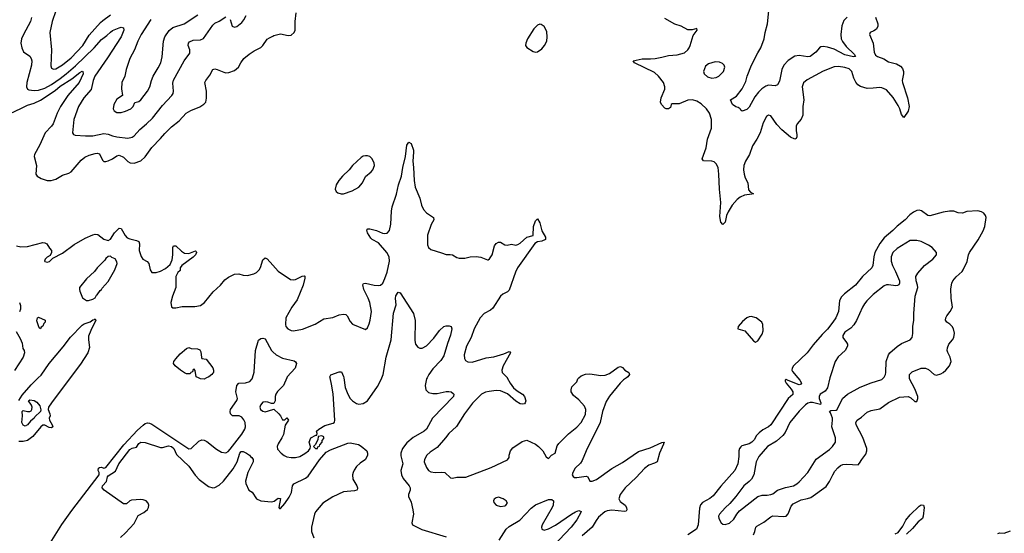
# Model space of a CAD drawing. Header units: inches. Extents: x 1550315 to 1685896, y 510706 to 640504.
# Tile 439 of 452: x 1657678 to 1666712, y 608573 to 613287. Entities that reach past the tile are written whole.
import ezdxf

# ---------------------------------------------------------------- set-up
doc = ezdxf.new("R2010")
doc.units = ezdxf.units.IN
doc.header["$MEASUREMENT"] = 0
for name, color, linetype in [('B6650', 7, 'Continuous'), ('B6651', 7, 'Continuous'), ('B6660', 7, 'Continuous'), ('B6661', 7, 'Continuous')]:
    doc.layers.add(name, color=color, linetype=linetype)

msp = doc.modelspace()

# ---------------------------------------------------------------- linework, layer by layer
at = {"layer": 'B6650', "color": 5}
for points, elevation in [([(1658141.2, 610000), (1657970, 609771.8), (1657943.1, 609730), (1657939.5, 609710), (1657955, 609670), (1657956.8, 609650), (1657948.9, 609630), (1657952.3, 609610), (1657975, 609570), (1657980.9, 609550), (1657970, 609540.9), (1657950, 609543.8), (1657910, 609565.2), (1657890, 609565.6), (1657871.5, 609550), (1657797.4, 609462.6), (1657750, 609425.1), (1657710, 609414.8), (1657670, 609415.1)], 560), ([(1657670, 609793.1), (1657699.5, 609840.5), (1657784.1, 609935.9), (1657848.5, 610000)], 560), ([(1657957.2, 608482.8), (1658065.7, 608654.3), (1658156.7, 608783.3), (1658408.7, 609110), (1658407.4, 609130), (1658398.3, 609150), (1658401.4, 609170), (1658410, 609178.2), (1658430, 609179.4), (1658450, 609172.2), (1658470, 609177.8), (1658635, 609385), (1658759.5, 609520.5), (1658810, 609566.5), (1658830, 609579.9), (1658850, 609585.7), (1658870, 609584.2), (1658890, 609576.2), (1659230, 609348.9), (1659250.6, 609350), (1659321.9, 609418.1), (1659350, 609430.1), (1659370, 609427.3), (1659394.9, 609414.9), (1659484.4, 609344.4), (1659530, 609317.9), (1659570, 609312.7), (1659590, 609323.8), (1659610, 609344.6), (1659717.1, 609483), (1659744, 609530), (1659749.8, 609550), (1659746.9, 609590), (1659735, 609615.1), (1659717.7, 609637.7), (1659691.3, 609651.3), (1659629.8, 609649.8), (1659611.5, 609670), (1659609.5, 609690), (1659613.6, 609710), (1659671.8, 609791.8), (1659675.6, 609810), (1659662.9, 609870), (1659669.5, 609930), (1659687.7, 609952.3), (1659750, 609955), (1659790, 609964.9), (1659810.5, 609989.5), (1659813.7, 610000)], 560), ([(1659392.5, 610000), (1659370, 609988.7), (1659338, 609990), (1659318, 610000)], 560), ([(1660000, 609764.2), (1659990, 609764.5), (1659956.5, 609776.5), (1659930, 609780.3), (1659910, 609775.3), (1659888.7, 609750), (1659883, 609730), (1659886.8, 609710), (1659910, 609693.4), (1659930, 609687.3), (1660000, 609708.3)], 560), ([(1658604.4, 608535.6), (1658650, 608577.3), (1658730, 608663), (1658764.7, 608735.3), (1658816.1, 608763.9), (1658849.8, 608790.2), (1658860.8, 608810), (1658863.1, 608830), (1658856.2, 608850), (1658838, 608870), (1658810, 608881.3), (1658790, 608883.4), (1658703.6, 608876.4), (1658690, 608870.9), (1658656.8, 608843.2), (1658630, 608842.3), (1658452.8, 608970), (1658434.8, 608990), (1658439, 609010), (1658474.8, 609050), (1658482.9, 609090), (1658490, 609101.7), (1658557.1, 609142.9), (1658588, 609210), (1658690, 609341.3), (1658710, 609355.9), (1658750, 609364), (1658770, 609397.1), (1658790, 609408.4), (1658830, 609405.3), (1658970, 609361.6), (1658990, 609361.3), (1659042.8, 609377.2), (1659070.3, 609370), (1659094, 609350), (1659116.9, 609296.9), (1659230, 609188.9), (1659288, 609108.1), (1659325.8, 609065.8), (1659410, 609002.2), (1659450, 608990.2), (1659470, 608994.2), (1659510, 609015.6), (1659548.9, 609051.1), (1659635.5, 609164.5), (1659675.1, 609230), (1659698, 609310), (1659710, 609324.4), (1659730, 609324.4), (1659760.3, 609310), (1659787.4, 609290), (1659796.8, 609276.8), (1659808.5, 609270), (1659821.6, 609250), (1659820.5, 609230), (1659812.7, 609210), (1659770.4, 609130), (1659751.3, 609051.3), (1659752, 609030), (1659782, 608970), (1659812, 608950), (1659850.9, 608890.9), (1659890, 608871), (1659990, 608862.8), (1660000, 608865)], 540)]:
    msp.add_lwpolyline(points, dxfattribs=dict(at, elevation=elevation))
at = {"layer": 'B6650', "color": 5, "elevation": 540}
msp.add_lwpolyline([(1657730, 609556), (1657710, 609564.5), (1657697, 609590), (1657703.7, 609650), (1657700.9, 609690), (1657710, 609699.1), (1657750, 609691.3), (1657770, 609691.7), (1657782.3, 609697.7), (1657789.8, 609710.2), (1657792.8, 609730), (1657787.8, 609750), (1657760.5, 609790), (1657770, 609799.5), (1657811.5, 609791.5), (1657836.9, 609776.9), (1657864.3, 609744.3), (1657872.3, 609707.7), (1657868, 609690), (1657818, 609642), (1657810, 609628.3), (1657777.7, 609602.3), (1657750, 609567.3)], close=True, dxfattribs=at)
at = {"layer": 'B6651', "color": 5}
for points, elevation in [([(1658044.1, 613470), (1657976.5, 613270), (1657953.4, 613170), (1657971.4, 613010), (1657964.1, 612864.1), (1657970, 612843), (1657990, 612831.8), (1658010, 612836.9), (1658070, 612872.8), (1658150, 612935.5), (1658257.6, 613050), (1658316.2, 613143.8), (1658419.9, 613260.1), (1658440.2, 613279.8), (1658510.9, 613330)], 660), ([(1658881.5, 613290), (1658792.8, 613150), (1658761.7, 613090), (1658730.6, 613010.6), (1658689, 612931), (1658654.6, 612830), (1658641.5, 612770), (1658614.3, 612710), (1658612.1, 612652.1), (1658622, 612590), (1658570, 612558), (1658542, 612510), (1658535.8, 612470), (1658543.8, 612450), (1658570, 612435.3), (1658610, 612436.5), (1658650, 612447.6), (1658699.3, 612470), (1658719.3, 612490), (1658734.6, 612525.4), (1658770, 612537.3), (1658790, 612550.4), (1658852.4, 612630), (1658873.3, 612670), (1658887.1, 612730), (1658901.6, 612770), (1658950, 612844.2), (1658972.5, 612890), (1658986.2, 612946.2), (1658998, 613090), (1659010, 613130.6), (1659050.9, 613189.1), (1659083.9, 613216.1), (1659186.6, 613250), (1659313, 613330)], 660), ([(1657786.6, 613306.6), (1657777.5, 613270), (1657713, 613150), (1657696.1, 613110), (1657688.9, 613070), (1657697, 613030), (1657713, 612993), (1657770, 612952), (1657783.2, 612930), (1657788.5, 612908.5), (1657787.8, 612870), (1657743.1, 612710), (1657739.5, 612670), (1657750.3, 612650.3), (1657763.6, 612643.6), (1657810, 612636.9), (1657850, 612639.5), (1657910, 612659.3), (1657970, 612692.1), (1658050, 612748.3), (1658105.6, 612790), (1658190, 612863.3), (1658360.8, 613030), (1658430, 613105.5), (1658478.2, 613141.8), (1658510, 613172.8), (1658530, 613186.8), (1658591.7, 613211.7), (1658610, 613217.4), (1658630, 613213), (1658634.6, 613190), (1658608.2, 613130), (1658484.5, 612935.5), (1658368.8, 612770), (1658353.4, 612730), (1658334.7, 612645.3), (1658265.5, 612570), (1658217.3, 612490), (1658174.9, 612370), (1658161.3, 612250), (1658172.1, 612232.1), (1658187.1, 612227.1), (1658281.1, 612221.1), (1658350, 612222.2), (1658450, 612242.9), (1658490, 612236.2), (1658530, 612220.2), (1658571, 612211), (1658670, 612200.7), (1658710, 612207.9), (1658730, 612220.9), (1658779.8, 612280.2), (1658841.1, 612330), (1658895.4, 612384.6), (1658990, 612500.3), (1659074.5, 612590), (1659086, 612610), (1659090.9, 612630), (1659084.5, 612704.5), (1659090, 612732.7), (1659188.7, 612910), (1659239.2, 612980.8), (1659239.8, 613010), (1659225.3, 613050), (1659226, 613070), (1659237.5, 613082.5), (1659270, 613097.7), (1659337, 613103), (1659364.7, 613115.3), (1659450, 613238), (1659470, 613255.3), (1659510, 613274), (1659570, 613312.7)], 640), ([(1659608.9, 613288.9), (1659628.9, 613228.9), (1659650, 613219.5), (1659670, 613225.7), (1659717.9, 613262.1), (1659735.6, 613284.4), (1659755.2, 613324.8)], 640), ([(1657590, 612426.6), (1657690, 612471.2), (1657750, 612503.3), (1657810, 612521.6), (1657870, 612547.4), (1658003.7, 612636.3), (1658050, 612675.5), (1658155.2, 612744.8), (1658230, 612802.3), (1658250, 612813), (1658259.1, 612810), (1658259.3, 612790), (1658223.2, 612710), (1658121.5, 612590), (1658052.6, 612490), (1658022, 612430), (1657985.6, 612330), (1657971.2, 612308.8), (1657912.2, 612247.8), (1657862.8, 612137.2), (1657813.4, 612050), (1657810.3, 612030), (1657831.7, 611950), (1657824.9, 611870), (1657838.8, 611850), (1657874, 611830), (1657930, 611811.4), (1657967.5, 611812.5), (1658010, 611822), (1658070, 611859.7), (1658130, 611878.5), (1658150, 611890.3), (1658243.1, 611996.9), (1658275.8, 612024.2), (1658316.1, 612043.9), (1658370, 612058.9), (1658390, 612062.2), (1658410, 612055.3), (1658439.1, 611999.1), (1658450, 611986.4), (1658470, 611984.6), (1658490, 611990.3), (1658530, 612010.2), (1658570, 612038.5), (1658590, 612042.4), (1658630, 612026.3), (1658670, 611985.7), (1658693.1, 611973.1), (1658730, 611971.1), (1658789.9, 611990.1), (1658830, 612027.6), (1658890, 612115.3), (1658970, 612195.3), (1659010, 612242.6), (1659070, 612304.6), (1659142.3, 612357.7), (1659206, 612430), (1659250, 612454.6), (1659330, 612487), (1659368.7, 612511.3), (1659386, 612530), (1659393.4, 612566.6), (1659391.1, 612630), (1659377.6, 612710), (1659385.6, 612730), (1659422.4, 612777.6), (1659450, 612830.7), (1659470, 612834.9), (1659489.5, 612830.5), (1659550, 612804.4), (1659570, 612800.5), (1659596.6, 612803.4), (1659650, 612820.7), (1659686, 612850), (1659708.1, 612891.9), (1659735.1, 612930), (1659782.7, 612970), (1659830, 613002), (1659890, 613030.7), (1659909.7, 613050.3), (1659950, 613107.3), (1659970, 613121.6), (1660000, 613137.2)], 620), ([(1657650, 611210.4), (1657690, 611201.1), (1657750, 611205.2), (1657890, 611241.1), (1657910, 611239.5), (1657928.7, 611228.7), (1657950.4, 611190.4), (1657971, 611170), (1657971, 611150), (1657956.7, 611123.3), (1657930, 611106.6), (1657913.4, 611090), (1657905.5, 611070), (1657910, 611066.4), (1657930, 611061.1), (1657951.9, 611068.1), (1657982, 611098), (1658070, 611144.4), (1658176.8, 611223.2), (1658279.7, 611280.3), (1658347.9, 611312.1), (1658370, 611318.5), (1658395.4, 611315.4), (1658450, 611273.4), (1658490, 611260.7), (1658510, 611274), (1658548, 611330), (1658590, 611372.4), (1658610, 611370.6), (1658645.3, 611305.3), (1658665.7, 611285.7), (1658690, 611274.3), (1658750, 611260.4), (1658770.4, 611250), (1658777.6, 611230), (1658774.9, 611170), (1658792.3, 611112.3), (1658808.5, 611088.5), (1658848.7, 611068.7), (1658862.4, 611050), (1658876.4, 610990), (1658890, 610966), (1658930, 610966), (1658970, 610980.2), (1659015.4, 611004.6), (1659058.8, 611041.2), (1659076.8, 611083.2), (1659083.9, 611130), (1659084.2, 611195.8), (1659090, 611211), (1659110, 611210.6), (1659161.8, 611161.8), (1659190, 611143.1), (1659230, 611141.3), (1659290, 611164.7), (1659298.8, 611158.8), (1659301, 611150), (1659290.6, 611130), (1659270, 611106.6), (1659166, 611030), (1659152, 611010), (1659150, 610986), (1659130, 610966), (1659112, 610930), (1659110.8, 610830), (1659081, 610750), (1659066, 610690), (1659072, 610652), (1659083.6, 610643.6), (1659110, 610641), (1659170, 610656), (1659284.7, 610655.3), (1659336.5, 610663.5), (1659375.3, 610690), (1659453.2, 610790), (1659519.3, 610850), (1659560.8, 610899.2), (1659595.5, 610924.5), (1659650, 610951.3), (1659690, 610953.6), (1659730, 610942), (1659770, 610940.3), (1659826.5, 610953.5), (1659850, 610966), (1659874.5, 610990), (1659886.8, 611013.2), (1659910, 611082), (1659930, 611102), (1659950, 611090.6), (1660000, 611035.5)], 580), ([(1657677.3, 610690), (1657684.9, 610664.9), (1657685.5, 610630), (1657675.8, 610604.2)], 560), ([(1657848.5, 610000), (1657874.3, 610025.7), (1657948.2, 610131.8), (1658076.1, 610283.9), (1658145.6, 610374.4), (1658250, 610484.2), (1658270, 610495.7), (1658326.1, 610513.9), (1658350, 610532.1), (1658365.2, 610534.8), (1658370, 610541.6), (1658376.5, 610530), (1658330, 610435.6), (1658310, 610382), (1658308.2, 610350), (1658317.7, 610277.7), (1658304, 610230), (1658235, 610125), (1658141.2, 610000)], 560), ([(1657645.5, 610425.5), (1657682, 610362), (1657699.5, 610319.5), (1657708.5, 610270), (1657718.4, 610250), (1657721.7, 610230), (1657710.1, 610190), (1657632.1, 610067.9)], 560), ([(1659813.7, 610000), (1659829.2, 610050.8), (1659841.5, 610250), (1659870, 610346), (1659890, 610360.7), (1659910, 610364.9), (1659930, 610358), (1659989.3, 610249.3), (1660000, 610239.5)], 560), ([(1659318, 610000), (1659298, 610010), (1659287.3, 610067.3), (1659278, 610078), (1659270, 610075.3), (1659263.5, 610056.5), (1659250, 610048.7), (1659242.5, 610037.5), (1659210, 610037.8), (1659190, 610045.4), (1659153.2, 610070), (1659104.1, 610110), (1659089.4, 610130), (1659091.6, 610150), (1659110, 610175.2), (1659150, 610219), (1659210, 610270.4), (1659230, 610277.3), (1659250.7, 610270.7), (1659310, 610266.8), (1659330, 610256), (1659339.9, 610239.9), (1659345.5, 610185.5), (1659350, 610178), (1659390, 610170.8), (1659450, 610091), (1659456.9, 610070), (1659455.9, 610050), (1659450, 610041.7), (1659440.7, 610030), (1659412.3, 610010), (1659392.5, 610000)], 560)]:
    msp.add_lwpolyline(points, dxfattribs=dict(at, elevation=elevation))
for points, elevation in [([(1658510, 611118), (1658490, 611112.7), (1658470, 611094.5), (1658460.3, 611079.7), (1658390, 611009.6), (1658364.1, 610975.9), (1658292.2, 610910), (1658228, 610830), (1658226, 610810), (1658230, 610794), (1658255.3, 610735.3), (1658291.1, 610711.1), (1658310, 610711), (1658350, 610721), (1658370, 610734.8), (1658381.8, 610758.2), (1658390, 610763.1), (1658417.6, 610802.4), (1658430, 610810.4), (1658436, 610824), (1658490, 610885.2), (1658550, 610991), (1658571.6, 611050), (1658570, 611066), (1658552.9, 611092.9), (1658524.7, 611104.7)], 580), ([(1657870, 610449.2), (1657858, 610458), (1657836.4, 610523.6), (1657842, 610550), (1657850, 610558), (1657911.3, 610530), (1657912, 610510), (1657901.1, 610498.9), (1657890, 610474), (1657875.2, 610464.8)], 560)]:
    msp.add_lwpolyline(points, close=True, dxfattribs=dict(at, elevation=elevation))
at = {"layer": 'B6660', "color": 5}
for points, elevation in [([(1660000, 609708.3), (1660010, 609711.3), (1660056, 609670), (1660072, 609650), (1660090, 609614), (1660110, 609614), (1660130, 609632), (1660144.7, 609610), (1660115.3, 609564.7), (1660098.8, 609481.2), (1660084.9, 609450), (1660050, 609394), (1660042, 609370), (1660044.9, 609344.9), (1660076, 609310), (1660106.2, 609286.2), (1660130, 609274.8), (1660167.9, 609267.9), (1660210, 609267.3), (1660250, 609278), (1660295.5, 609304.5), (1660328, 609330), (1660342, 609350), (1660348, 609370), (1660335.3, 609410), (1660348.7, 609450), (1660394, 609474), (1660406, 609474), (1660408, 609490), (1660402, 609510), (1660422, 609530), (1660476.9, 609563.1), (1660554.9, 609585.1), (1660567.2, 609592.8), (1660569.6, 609610.4), (1660554.2, 609854.2), (1660540.7, 609940.7), (1660525.5, 610000)], 560), ([(1660128.1, 610000), (1660097.6, 609930), (1660045, 609875), (1660028.6, 609851.4), (1660022.8, 609830), (1660021.3, 609790), (1660010, 609764), (1660000, 609764.2)], 560), ([(1660651.7, 610000), (1660665.3, 609910), (1660689.3, 609849.3), (1660711.4, 609811.4), (1660730.4, 609790), (1660770, 609764.2), (1660790, 609758.7), (1660830, 609764.6), (1660870, 609790.3), (1660961.1, 609918.9), (1660990, 609973.1), (1661000.4, 610000)], 560), ([(1661415.9, 610000), (1661410, 609989.5), (1661397.2, 609930), (1661405.7, 609890), (1661430, 609866.7), (1661470, 609857.4), (1661510, 609857.3), (1661590, 609875), (1661615, 609875), (1661636, 609870), (1661656.7, 609856.7), (1661662, 609850), (1661657.6, 609830), (1661465.4, 609630), (1661410, 609529.7), (1661389.3, 609510.7), (1661290, 609452.9), (1661230, 609403.9), (1661191.2, 609350), (1661176.5, 609310), (1661176.5, 609283.5), (1661192.8, 609210), (1661175.3, 609150), (1661182, 609110), (1661197, 609077), (1661252.7, 609010), (1661262.4, 608990), (1661261.6, 608970), (1661246, 608930), (1661246, 608910), (1661270, 608858), (1661286.7, 608790), (1661290.4, 608749.6), (1661274.8, 608670), (1661281, 608650), (1661369.3, 608609.3), (1661590, 608540.3)], 560), ([(1662151.5, 610000), (1662177.3, 609950), (1662208.4, 609908.4), (1662241.3, 609881.3), (1662291, 609850), (1662311, 609830), (1662321, 609790), (1662316, 609770), (1662310, 609762), (1662290, 609757.2), (1662270, 609762.7), (1662230, 609787), (1662154.4, 609854.4), (1662090, 609879.4), (1662050, 609882.3), (1661985, 609875), (1661952.9, 609867.1), (1661917, 609850), (1661831.6, 609768.4), (1661759.1, 609670), (1661685.5, 609554.5), (1661614.9, 609490), (1661586.3, 609450), (1661510, 609361.7), (1661443.6, 609316.4), (1661413.4, 609290), (1661393.4, 609250), (1661390.3, 609230), (1661410, 609176.3), (1661430.2, 609150.2), (1661450, 609138), (1661490, 609132.6), (1661550, 609135.5), (1661579.1, 609130), (1661630, 609082.3), (1661650, 609078.5), (1661690, 609087.8), (1661771.7, 609088.3), (1662002.7, 609177.3), (1662152.9, 609247.1), (1662169.6, 609270), (1662169.7, 609290), (1662183, 609330), (1662203.5, 609356.5), (1662290, 609415.3), (1662330, 609428.2), (1662410, 609390.7), (1662437.1, 609370), (1662477.4, 609330), (1662510, 609274), (1662530, 609260.7), (1662556.9, 609290), (1662592.8, 609310), (1662610, 609374.9), (1662624.2, 609395.8), (1662712.5, 609487.5), (1662790, 609546.3), (1662830, 609588.8), (1662870, 609662.8), (1662873, 609710), (1662860.1, 609740.1), (1662810, 609797), (1662758.9, 609838.9), (1662739, 609870), (1662737.2, 609890), (1662744.1, 609915.9), (1662790, 609964.7), (1662799, 609990), (1662809.6, 610000)], 580), ([(1663244.5, 610000), (1663218.6, 609981.4), (1663188.6, 609951.4), (1663090, 609831.6), (1663058, 609782), (1663025.1, 609690), (1663005.6, 609590), (1662876.9, 609330), (1662838.8, 609241.2), (1662823.2, 609216.8), (1662775.8, 609170), (1662752.4, 609130), (1662748.5, 609110), (1662755.2, 609095.2), (1662770, 609086), (1662790, 609084.9), (1662876.3, 609096.3), (1662891.3, 609090), (1662911, 609051), (1662930, 609050.7), (1662970, 609067.2), (1663112.8, 609167.2), (1663210, 609224.2), (1663357.3, 609322.7), (1663461.7, 609358.2), (1663570, 609406.8), (1663590.8, 609410), (1663584.7, 609395.3), (1663586.8, 609390), (1663547.2, 609310), (1663527.3, 609230), (1663503.4, 609216.6), (1663450, 609198), (1663410, 609167.6), (1663334.4, 609085.6), (1663232.3, 608990), (1663189.2, 608930), (1663176.1, 608890), (1663186.4, 608866.4), (1663232.2, 608830), (1663246.4, 608810), (1663250.3, 608789.7), (1663242.5, 608777.5), (1663226.7, 608773.3), (1663110, 608784.1), (1663070, 608780.2), (1663047.6, 608770), (1662990, 608719.8), (1662966.4, 608690), (1662931.6, 608628.4), (1662838.2, 608550)], 580), ([(1664818.4, 610000), (1664837.3, 609977.3), (1664851.8, 609951.8), (1664850, 609942), (1664830, 609934.5), (1664730, 609976.9), (1664710, 609983.7), (1664701.7, 609978.3), (1664700.4, 609970), (1664711.8, 609950), (1664757.1, 609897.1), (1664772.1, 609872), (1664773.2, 609846.8), (1664730.2, 609809.8), (1664570, 609568.2), (1664549.3, 609550.7), (1664497.3, 609522.7), (1664463.3, 609496.7), (1664438.8, 609470), (1664416.8, 609430), (1664396.5, 609410), (1664370, 609395.1), (1664305.3, 609374.7), (1664294.2, 609365.8), (1664282.8, 609350), (1664278, 609330), (1664276.7, 609276.7), (1664268.2, 609210), (1664238.4, 609150), (1664110, 609004.7), (1664042.4, 608917.6), (1664010, 608892.7), (1663943.7, 608856.3), (1663925.4, 608834.6), (1663915.9, 608804.1), (1663902.2, 608650), (1663889.4, 608610.6), (1663810, 608558.4)], 620), ([(1665111.5, 610000), (1665091.1, 609908.9), (1665070, 609878.4), (1665024, 609850), (1665013.4, 609830), (1665014.9, 609810), (1665030.4, 609769.6), (1665024.7, 609755.3), (1664953, 609773), (1664930, 609774.1), (1664910, 609767.4), (1664887.9, 609752.1), (1664830, 609694), (1664745.2, 609590), (1664701.1, 609498.9), (1664680.9, 609470), (1664621.9, 609418.1), (1664540.3, 609370), (1664461.4, 609278.6), (1664436.9, 609230), (1664413.6, 609110), (1664391.3, 609070), (1664370, 609047.1), (1664323.7, 609010), (1664250.2, 608909.8), (1664194.7, 608845.3), (1664150, 608807.6), (1664098, 608750), (1664090.3, 608730), (1664092.2, 608710), (1664113.4, 608670), (1664130, 608657.1), (1664150, 608652.4), (1664190, 608665.3), (1664230, 608702.4), (1664258.9, 608750), (1664282, 608778), (1664450, 608910.4), (1664490, 608924.2), (1664537.7, 608922.3), (1664571.2, 608928.8), (1664590, 608936.4), (1664631.8, 608968.2), (1664650, 608976.5), (1664705.2, 608994.8), (1664779.5, 609010), (1664810, 609028.1), (1664830, 609046.7), (1664910, 609130.3), (1664986.6, 609253.4), (1665110, 609342.8), (1665137.2, 609370), (1665162.4, 609410), (1665162.2, 609450), (1665128.5, 609550), (1665137.1, 609610), (1665135.4, 609630), (1665118.8, 609678.8), (1665110, 609691), (1665121, 609699), (1665170, 609703.6), (1665178.7, 609710), (1665227.6, 609810), (1665274, 609850), (1665390, 609914), (1665490, 609954.6), (1665590, 609986), (1665604, 610000)], 640), ([(1664410, 608560.3), (1664423.1, 608590), (1664432.1, 608627.9), (1664441.3, 608638.7), (1664506, 608674), (1664570, 608725.6), (1664587.5, 608732.5), (1664690, 608726.8), (1664710, 608730.2), (1664729.2, 608750.8), (1664757.5, 608822.5), (1664775, 608845), (1664850, 608881.6), (1664908, 608892), (1664936.9, 608903.1), (1665077.4, 609002.6), (1665110, 609048), (1665137.7, 609110), (1665157.8, 609142.2), (1665184.7, 609175.3), (1665210, 609196.5), (1665230, 609205.2), (1665268.9, 609208.9), (1665370, 609201), (1665384.5, 609215.5), (1665404.5, 609250), (1665441.7, 609298.3), (1665449.7, 609330), (1665449.7, 609350), (1665413.3, 609453.3), (1665354, 609570), (1665348.7, 609590), (1665361.6, 609610), (1665401.7, 609638.3), (1665453.7, 609686.3), (1665490, 609700.9), (1665570, 609714.4), (1665650, 609773.7), (1665750, 609823.7), (1665830, 609827.7), (1665855.6, 609815.6), (1665890, 609783.8), (1665910, 609783.8), (1665920.5, 609810), (1665918.7, 609830), (1665890, 609899), (1665842.6, 609990), (1665842.7, 610000)], 620), ([(1660000, 608865), (1660012.3, 608867.7), (1660050, 608896), (1660070, 608892), (1660056, 608810), (1660062, 608802), (1660070, 608800.7), (1660110, 608846.7), (1660150, 608904.4), (1660171.7, 608948.3), (1660182.9, 609010), (1660193.9, 609026.1), (1660302.1, 609077.9), (1660323.7, 609096.3), (1660430, 609248.8), (1660490, 609316.3), (1660530, 609338.9), (1660690, 609401.1), (1660710, 609403.5), (1660787, 609387), (1660812.9, 609372.9), (1660862, 609330), (1660870.6, 609310), (1660871, 609290), (1660851.3, 609250), (1660802.8, 609217.2), (1660770, 609186), (1660747.3, 609152.7), (1660738.4, 609130), (1660732.7, 609110), (1660735.5, 609070), (1660771, 609010), (1660778.8, 608990), (1660777.3, 608982.7), (1660771.3, 608970), (1660750, 608962.4), (1660650, 608953.7), (1660550, 608907.2), (1660459, 608850), (1660393.8, 608770), (1660384.2, 608750), (1660354.7, 608630), (1660355.7, 608590), (1660376.6, 608530)], 540), ([(1662077.2, 608510), (1662141.3, 608610), (1662170, 608636), (1662267.3, 608692.7), (1662370, 608804), (1662410, 608835.6), (1662530, 608882.4), (1662562, 608882), (1662575.6, 608870), (1662572.8, 608832.8), (1662564, 608810), (1662471.5, 608650), (1662466.7, 608630), (1662470.4, 608610.3), (1662490, 608602.3), (1662530, 608613.4), (1662593.5, 608646.5), (1662742, 608750), (1662779, 608770), (1662810, 608781), (1662830, 608774), (1662830.6, 608770.6), (1662790, 608697), (1662738.6, 608630), (1662462.6, 608337.4)], 560), ([(1665712.3, 608567.7), (1665738.8, 608581.2), (1665781, 608639), (1665810, 608692.8), (1665850, 608743.1), (1665930, 608821.6), (1665950, 608834.9), (1665970, 608830.8), (1665976.4, 608810), (1665968.4, 608730), (1665960.5, 608710), (1665922.2, 608677.8), (1665870, 608618.3), (1665813.5, 608566.5)], 580), ([(1666654, 608570), (1666670, 608576.4), (1666710, 608574.3), (1666770, 608595.2)], 580)]:
    msp.add_lwpolyline(points, dxfattribs=dict(at, elevation=elevation))
for points, elevation in [([(1660450, 609468), (1660418, 609462), (1660414, 609430), (1660390, 609386), (1660374, 609370), (1660392.7, 609352.7), (1660410, 609352), (1660414, 609366), (1660430, 609371.3), (1660433.6, 609386.4), (1660453.3, 609410), (1660455.1, 609424.9), (1660470, 609442), (1660470, 609458)], 560), ([(1662070, 608904.1), (1662050, 608899.8), (1662032.3, 608887.7), (1662025.5, 608870), (1662030, 608854.8), (1662050, 608831.6), (1662090, 608820.2), (1662130, 608825.2), (1662138.7, 608830), (1662152.8, 608850), (1662142.6, 608870), (1662115.1, 608890)], 580)]:
    msp.add_lwpolyline(points, close=True, dxfattribs=dict(at, elevation=elevation))
at = {"layer": 'B6661', "color": 5}
for points, elevation in [([(1660000, 613137.2), (1660010, 613142.4), (1660070, 613157.1), (1660142, 613142), (1660170, 613144.9), (1660196.9, 613170), (1660205.6, 613190), (1660206.3, 613270), (1660215.1, 613350)], 620), ([(1665270, 613309.8), (1665241.4, 613278.6), (1665221.3, 613230), (1665212.9, 613150), (1665216, 613110), (1665226.8, 613086.8), (1665261.3, 613041.3), (1665335.3, 612970), (1665347.3, 612950), (1665330, 612945.3), (1665250, 612965.2), (1665150, 613015.7), (1665090, 613034.5), (1665050, 613039.8), (1665030, 613036.9), (1665018, 613030), (1664983.1, 612990), (1664930, 612949.7), (1664910, 612945.7), (1664830, 612956.8), (1664790, 612951.5), (1664730, 612913.2), (1664689.3, 612870), (1664671.6, 612830), (1664650, 612721.2), (1664630, 612689.4), (1664610, 612678.4), (1664550, 612684.7), (1664524.2, 612675.8), (1664487.5, 612652.5), (1664457.3, 612622.7), (1664422.3, 612577.7), (1664370, 612485.2), (1664350, 612464), (1664308.4, 612448.4), (1664296.4, 612456.4), (1664288.7, 612470), (1664270, 612481.2), (1664250, 612486), (1664217.2, 612510), (1664199, 612550), (1664255.6, 612584.4), (1664307.2, 612652.8), (1664340.6, 612719.4), (1664352.7, 612770), (1664393.6, 612870), (1664450, 612983.7), (1664477.8, 613030), (1664507.7, 613110), (1664518, 613170), (1664540.9, 613250), (1664552.8, 613367.2)], 560), ([(1665529.2, 613310), (1665551.8, 613250), (1665553.1, 613226.9), (1665539.4, 613200.6), (1665516.1, 613183.9), (1665482.8, 613170), (1665475.5, 613150), (1665510.2, 613070.2), (1665518.5, 612990), (1665530, 612962.4), (1665547.8, 612947.8), (1665606.2, 612926.2), (1665650, 612899.6), (1665722.2, 612882.2), (1665759.6, 612859.6), (1665778.3, 612838.3), (1665786.7, 612810), (1665787, 612790), (1665776.5, 612730), (1665777.8, 612710), (1665824.9, 612570), (1665838.2, 612490), (1665830, 612447.8), (1665790, 612389.4), (1665770, 612417.2), (1665754.6, 612470), (1665739.4, 612499.4), (1665692.1, 612572.1), (1665630, 612642.2), (1665590, 612663), (1665570, 612665.3), (1665510, 612657), (1665455.4, 612655.4), (1665393.9, 612673.9), (1665369.6, 612689.6), (1665350, 612712), (1665331.2, 612751.2), (1665314.4, 612810), (1665290, 612835.5), (1665250, 612848), (1665190, 612857.6), (1665150, 612853.7), (1665050, 612815.6), (1664903.7, 612736.3), (1664871.4, 612708.6), (1664859, 612670), (1664871.6, 612550), (1664863.1, 612490), (1664864.2, 612410), (1664850, 612373.2), (1664810.5, 612330), (1664803.7, 612310), (1664801.7, 612270), (1664808.7, 612230), (1664808.4, 612211.6), (1664802.5, 612197.5), (1664790, 612189.6), (1664750, 612209.7), (1664670, 612275.3), (1664623.9, 612323.9), (1664570, 612403.7), (1664550, 612409.5), (1664530, 612397), (1664500.8, 612339.2), (1664473, 612250), (1664440.6, 612190), (1664400.5, 612130), (1664375.6, 612050), (1664336.3, 611990), (1664322.3, 611950), (1664320.2, 611910), (1664325, 611870), (1664335, 611835.1), (1664358.6, 611790), (1664364.2, 611724.2), (1664382.5, 611702.5), (1664410.7, 611690), (1664395.5, 611684.5), (1664330, 611677.6), (1664290, 611658.5), (1664262.1, 611637.9), (1664216.7, 611583.3), (1664177.5, 611522.5), (1664163.8, 611490), (1664150, 611428), (1664130, 611408), (1664110, 611428), (1664102, 611482), (1664112.8, 611610), (1664098.9, 611730), (1664094.6, 611870), (1664086.8, 611930), (1664070, 611965.1), (1664050, 611982), (1664028, 611990), (1663951.4, 611991.4), (1663938.7, 612010), (1663977.4, 612110), (1663988.9, 612191.1), (1664026.8, 612290), (1664024.4, 612370), (1664008.2, 612430), (1663979.4, 612470), (1663930, 612514.5), (1663890, 612539.4), (1663850, 612551.5), (1663810, 612547), (1663730, 612513.5), (1663663.8, 612516.2), (1663656, 612510), (1663650, 612482), (1663632, 612470), (1663610, 612468), (1663596.4, 612476.4), (1663566, 612510), (1663559, 612530), (1663562.9, 612570), (1663596.9, 612650), (1663599.1, 612670), (1663584.4, 612710), (1663538.4, 612770), (1663503.2, 612803.2), (1663319, 612890), (1663308, 612910), (1663390, 612928.7), (1663466.3, 612926.3), (1663508.5, 612931.5), (1663570, 612942), (1663630, 612959.5), (1663710, 612963.8), (1663776.6, 612983.4), (1663809.5, 613010), (1663821.6, 613030), (1663831.3, 613050), (1663858, 613142), (1663894, 613190), (1663890, 613206), (1663847.3, 613192.7), (1663810, 613194.5), (1663746.4, 613226.4), (1663690, 613247.1), (1663597.4, 613297.4)], 580), ([(1660000, 611035.5), (1660050, 610980.3), (1660163.8, 610903.8), (1660190, 610898), (1660210, 610901.7), (1660270, 610932), (1660290, 610937.3), (1660294.2, 610934.2), (1660294.4, 610914.4), (1660280.2, 610850), (1660225.5, 610714.5), (1660174.4, 610650), (1660118.7, 610550), (1660115.8, 610490), (1660121.3, 610470), (1660138, 610450), (1660170, 610433.4), (1660190, 610431.6), (1660273.5, 610446.5), (1660390, 610492.6), (1660470, 610540.2), (1660550, 610552.9), (1660610, 610578.3), (1660650, 610585.7), (1660670, 610580.4), (1660681.6, 610570), (1660710, 610516.3), (1660732.8, 610492.8), (1660850, 610444.7), (1660870, 610458), (1660884.2, 610495.8), (1660894, 610530), (1660906.6, 610610), (1660889.8, 610690), (1660875.2, 610730), (1660835.6, 610810), (1660827, 610853), (1660834.2, 610865.8), (1660849.7, 610870.3), (1660930, 610851.3), (1660970, 610846.7), (1660990, 610851.8), (1661010, 610868.7), (1661030, 610910.5), (1661049, 610970), (1661071.5, 611071.5), (1661068.7, 611110), (1661045.8, 611150), (1660970, 611239.1), (1660912.3, 611270), (1660901.1, 611281.1), (1660869.7, 611330), (1660864.2, 611355.8), (1660872.3, 611367.7), (1660891.9, 611368.1), (1660952.1, 611352), (1661007.9, 611327.9), (1661030, 611324.6), (1661050, 611328.7), (1661070, 611350.7), (1661083.9, 611410), (1661088.9, 611530), (1661096.5, 611570), (1661134.7, 611685.3), (1661153.7, 611770), (1661182.4, 611850), (1661192.8, 611930), (1661218.7, 612030), (1661230, 612134), (1661250, 612162.8), (1661270.3, 612150.3), (1661290.4, 612090), (1661292.4, 612070), (1661285.3, 611990), (1661293.1, 611930), (1661296.9, 611810), (1661307.3, 611750), (1661349.4, 611649.4), (1661364.6, 611584.6), (1661384.7, 611544.7), (1661410, 611514.9), (1661474.8, 611470), (1661477.3, 611450), (1661452.3, 611407.7), (1661420.7, 611310), (1661420.2, 611220.2), (1661430, 611196.3), (1661450, 611178.4), (1661548.7, 611148.7), (1661590, 611130.7), (1661627.5, 611132.5), (1661650, 611128.4), (1661690, 611105.3), (1661710, 611098.9), (1661762.5, 611097.5), (1661810, 611110.5), (1661865.6, 611114.4), (1661910, 611106.8), (1661970, 611082), (1661976.4, 611083.6), (1661990, 611091.3), (1662012.7, 611130), (1662034, 611210), (1662050, 611233.4), (1662070, 611245.5), (1662090, 611243.8), (1662130, 611220.5), (1662150, 611218), (1662190, 611228), (1662230, 611217), (1662250, 611222.3), (1662270, 611234.9), (1662330, 611291.5), (1662390, 611306.8), (1662391.1, 611390), (1662410, 611441), (1662430, 611458), (1662450, 611421), (1662468, 611348), (1662501.6, 611290), (1662502, 611270), (1662470, 611253.6), (1662430, 611247.1), (1662405.7, 611234.3), (1662246.4, 611010), (1662227.3, 610970), (1662170, 610804.5), (1662155.5, 610790), (1662110, 610766.9), (1662090.3, 610750), (1662020.3, 610639.7), (1661998.3, 610621.8), (1661938.6, 610590), (1661904.2, 610550), (1661848.4, 610450), (1661820.2, 610370), (1661778.5, 610290), (1661756, 610210), (1661758, 610178), (1661770, 610159.1), (1661790, 610148.2), (1661830, 610143.7), (1661957.6, 610182.4), (1662030, 610192.9), (1662119.5, 610220.5), (1662170, 610242.8), (1662179.1, 610239.1), (1662182.8, 610230), (1662113.1, 610110), (1662102, 610070), (1662104.4, 610050), (1662150, 610003), (1662151.5, 610000)], 580), ([(1665842.7, 610000), (1665843, 610030), (1665865.8, 610054.2), (1665950, 610089), (1665990, 610090.2), (1666016.5, 610076.5), (1666070, 610030.3), (1666090, 610025.8), (1666130, 610036.9), (1666151.4, 610048.6), (1666175.8, 610070), (1666208.2, 610110), (1666224, 610150), (1666215.8, 610190), (1666192.9, 610232.9), (1666188.7, 610250), (1666190, 610276), (1666204, 610310), (1666238, 610350), (1666248, 610370), (1666255.1, 610410), (1666244.7, 610450), (1666233, 610470), (1666211.7, 610491.7), (1666184.5, 610510), (1666173.3, 610530), (1666176.3, 610550), (1666186.3, 610570), (1666217, 610610), (1666237.2, 610650), (1666224.2, 610730), (1666222.7, 610817.3), (1666231.3, 610868.7), (1666240.7, 610890), (1666270, 610927.3), (1666325.1, 610974.9), (1666336.2, 610990), (1666370.9, 611069.1), (1666383, 611130), (1666392.2, 611150), (1666472, 611268), (1666518.5, 611350), (1666535.1, 611390), (1666544.5, 611470), (1666540.9, 611490), (1666525.2, 611510), (1666502.7, 611522.7), (1666470, 611531.6), (1666370, 611527), (1666330, 611512.3), (1666290, 611514.5), (1666248.3, 611528.3), (1666210, 611530.9), (1666150, 611520.9), (1666030, 611485.4), (1666010, 611489.7), (1665951.5, 611531.5), (1665930, 611537.6), (1665910, 611535.6), (1665878.3, 611521.7), (1665844.2, 611495.8), (1665801.7, 611450), (1665728, 611391.9), (1665690, 611352.9), (1665610, 611284.4), (1665570, 611231.8), (1665525.1, 611150), (1665513.8, 611110), (1665506.3, 611030), (1665496.5, 611010), (1665410.2, 610929.8), (1665348.5, 610850), (1665245.5, 610770), (1665217.2, 610742.8), (1665200.4, 610710), (1665190.2, 610610), (1665165.5, 610550), (1665140.2, 610510), (1665090, 610447.2), (1665040.9, 610399), (1664957.5, 610302.5), (1664903.1, 610230), (1664777.3, 610110), (1664764.9, 610090), (1664764, 610070), (1664770, 610058), (1664818.4, 610000)], 620), ([(1665604, 610000), (1665610, 610006), (1665622, 610030), (1665625.1, 610050), (1665629.7, 610150), (1665649.8, 610210), (1665661, 610230), (1665730, 610288.8), (1665770, 610314.9), (1665850, 610347.3), (1665866, 610370), (1665874.2, 610405.8), (1665873.3, 610470), (1665881.3, 610530), (1665881.1, 610590), (1665894, 610750), (1665918, 610830), (1665916.8, 610850), (1665904.7, 610890), (1665901.7, 610930), (1665918.4, 610961.6), (1665981.3, 611030), (1666057, 611090), (1666089.4, 611130), (1666091.5, 611151.5), (1666050, 611195.1), (1666017.1, 611217.1), (1665949.7, 611249.7), (1665910, 611259.7), (1665850, 611258.9), (1665730, 611187.6), (1665688.9, 611151.1), (1665673.4, 611110), (1665673.8, 611070), (1665685.5, 611030), (1665715.4, 610975.4), (1665750.3, 610890), (1665752.2, 610870), (1665745.3, 610854.7), (1665733.9, 610846.1), (1665716.7, 610843.3), (1665650, 610852.9), (1665630, 610852.1), (1665610, 610845.1), (1665510, 610765.3), (1665450, 610706.4), (1665430, 610680.4), (1665411, 610650), (1665354.8, 610525.2), (1665333, 610487), (1665304.6, 610455.4), (1665250, 610419.7), (1665232.2, 610390), (1665230.5, 610370), (1665265.3, 610325.3), (1665272.7, 610310), (1665272.2, 610290), (1665252.2, 610250), (1665188.1, 610191.9), (1665160.3, 610150), (1665113.7, 610010), (1665111.5, 610000)], 640), ([(1661000.4, 610000), (1661012, 610030), (1661040.8, 610190), (1661086.2, 610350), (1661107.4, 610592.6), (1661134, 610670), (1661127.9, 610727.9), (1661130, 610752), (1661150, 610784.7), (1661170, 610781), (1661291.5, 610590), (1661305.7, 610525.7), (1661302.8, 610342.8), (1661310.2, 610310), (1661330, 610281.7), (1661350, 610272.6), (1661370, 610272.4), (1661410, 610294.4), (1661477.1, 610362.9), (1661530, 610433.4), (1661570, 610470.4), (1661590, 610478), (1661618.5, 610478.5), (1661636, 610470), (1661644, 610450), (1661632.5, 610392.5), (1661604.1, 610315.9), (1661570, 610202.4), (1661542, 610158), (1661470, 610082), (1661432.8, 610030), (1661415.9, 610000)], 560), ([(1660000, 610239.5), (1660030, 610212.2), (1660090, 610181.6), (1660195.6, 610155.6), (1660207.9, 610147.9), (1660217.3, 610130), (1660204.9, 610090), (1660132.4, 610010), (1660128.1, 610000)], 560), ([(1662809.6, 610000), (1662830, 610019.1), (1662870, 610034.9), (1662910, 610037.1), (1663010, 610020.5), (1663050, 610023.8), (1663090, 610040.4), (1663170, 610098.7), (1663190, 610103.8), (1663210, 610094), (1663230.4, 610070.4), (1663267.3, 610050), (1663274.3, 610030), (1663258.4, 610010), (1663244.5, 610000)], 580), ([(1660525.5, 610000), (1660522.9, 610010), (1660532, 610028), (1660610, 610054.8), (1660630, 610054.8), (1660650, 610011.3), (1660651.7, 610000)], 560)]:
    msp.add_lwpolyline(points, dxfattribs=dict(at, elevation=elevation))
for points, elevation in [([(1662450, 613246.6), (1662430, 613238), (1662395.6, 613204.4), (1662338, 613110), (1662322, 613070), (1662320.7, 613050), (1662332.8, 613032.8), (1662390, 612994.9), (1662410, 612988.5), (1662430, 612990.4), (1662470, 613020.9), (1662494.4, 613050), (1662514.2, 613090), (1662518.5, 613130), (1662514.7, 613174.7), (1662503.9, 613203.9), (1662490, 613225.2), (1662464.1, 613244.1)], 620), ([(1664060.9, 612899.1), (1663997.6, 612882.4), (1663970, 612859.3), (1663951.8, 612810), (1663957, 612790), (1663990, 612761.3), (1664030, 612749.2), (1664070, 612755.3), (1664093.6, 612770), (1664135.1, 612810), (1664147.6, 612850), (1664140.9, 612870), (1664126, 612886), (1664098, 612898)], 580), ([(1660850, 612038.9), (1660830, 612034.3), (1660810, 612023), (1660730.4, 611950), (1660701.3, 611910), (1660639.5, 611850), (1660605.3, 611810), (1660582, 611770), (1660574, 611730), (1660583, 611710), (1660598, 611698), (1660627.7, 611687.7), (1660650, 611687.7), (1660730, 611715.7), (1660788.9, 611750), (1660823.2, 611790), (1660851.6, 611848.4), (1660902.2, 611890), (1660919.3, 611910), (1660933.3, 611950), (1660931.7, 611970), (1660912.4, 612010), (1660890, 612031.2), (1660870, 612038.3)], 620), ([(1664390, 610562.7), (1664370, 610559.5), (1664350, 610549.4), (1664310, 610518), (1664270.8, 610470), (1664266, 610450), (1664330.6, 610430.6), (1664410, 610338.8), (1664430, 610326.8), (1664450, 610341), (1664490, 610401), (1664499.5, 610430), (1664498, 610490), (1664489, 610510), (1664435.3, 610550)], 620)]:
    msp.add_lwpolyline(points, close=True, dxfattribs=dict(at, elevation=elevation))

doc.saveas('drawing.dxf')
